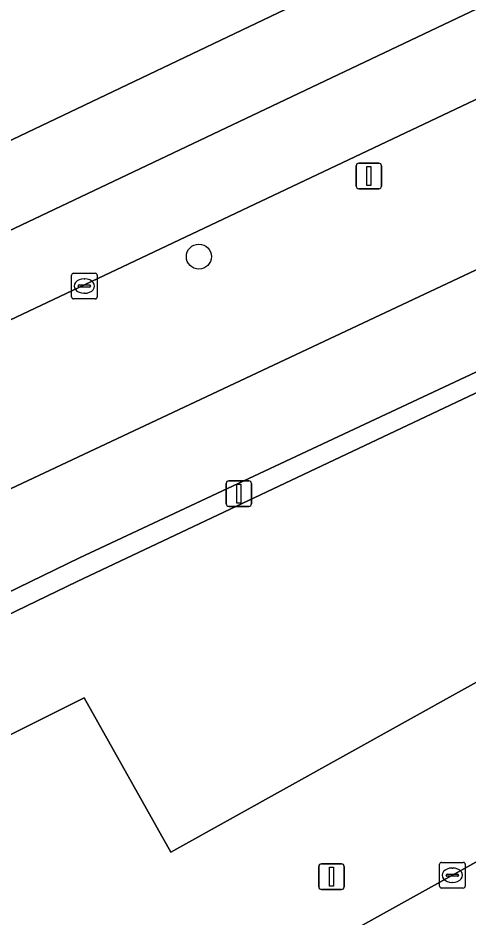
# Model space of a CAD drawing. Extents: x 156412 to 157779, y 382335 to 383768.
# Drawn here: x 157533.07 to 157550.68, y 382960.07 to 382995.22 of the extents above; entities that cross this region are included whole.
import ezdxf

# ---------------------------------------------------------------- set-up
doc = ezdxf.new("R2010")
doc.units = 0
for name, color, linetype in [('IMGEO_Berm_groen', 7, 'Continuous'), ('IMGEO_Berm_onverhard', 7, 'Continuous'), ('IMGEO_Boom', 7, 'Continuous'), ('IMGEO_Fietspad_gesloten', 7, 'Continuous'), ('IMGEO_Groenvoorziening', 7, 'Continuous'), ('IMGEO_Hek', 7, 'Continuous'), ('IMGEO_Kolk', 7, 'Continuous'), ('IMGEO_Lichtmast', 7, 'Continuous'), ('IMGEO_Rijbaan_lokaal_gesloten', 7, 'Continuous'), ('IMGEO_Rijbaan_regionaal_gesloten', 7, 'Continuous'), ('IMGEO_Voetpad_open', 7, 'Continuous')]:
    doc.layers.add(name, color=color, linetype=linetype)

msp = doc.modelspace()

# ---------------------------------------------------------------- linework, layer by layer
at = {"layer": 'IMGEO_Berm_groen'}
for points in [[(157513.751, 382981.27), (157527.276, 382987.807), (157580.378, 383013.154)], [(157586.676, 383009.012), (157569.772, 383000.948), (157567.618, 383000), (157558.736, 382995.716), (157523.662, 382979.102), (157518.959, 382976.769), (157512.486, 382973.47)], [(157513.925, 382967.491), (157522.078, 382971.661), (157530.389, 382975.685), (157556.594, 382988.014), (157569.71, 382994.039)]]:
    msp.add_lwpolyline(points, dxfattribs=at)
at = {"layer": 'IMGEO_Berm_onverhard'}
for points in [[(157578.967, 382993.479), (157609.014, 383007.542), (157608.907, 383008.315), (157608.01, 383007.889), (157606.697, 383007.209), (157603.299, 383005.632), (157596.088, 383002.285), (157585.67, 382997.469), (157576.634, 382993.293), (157558.173, 382984.759), (157535.477, 382974.115), (157522.483, 382967.795)], [(157521.857, 382966.644), (157535.389, 382973.187), (157553.063, 382981.547), (157578.967, 382993.479)]]:
    msp.add_lwpolyline(points, dxfattribs=at)
at = {"layer": 'IMGEO_Boom'}
msp.add_circle((157540.135, 382985.887), 0.489, dxfattribs=at)
at = {"layer": 'IMGEO_Fietspad_gesloten'}
msp.add_lwpolyline([(157522.483, 382967.795), (157535.477, 382974.115), (157558.173, 382984.759), (157576.634, 382993.293), (157575.231, 382996.466), (157569.71, 382994.039), (157556.594, 382988.014), (157530.389, 382975.685), (157522.078, 382971.661), (157513.925, 382967.491)], dxfattribs=at)
at = {"layer": 'IMGEO_Groenvoorziening'}
for points in [[(157568.69, 382979.116), (157570.823, 382975.154), (157610.443, 382997.232), (157610.372, 382997.757), (157609.014, 383007.542), (157578.967, 382993.479), (157553.063, 382981.547), (157535.389, 382973.187), (157521.857, 382966.644)], [(157514.572, 382957.979), (157523.011, 382962.321), (157535.66, 382968.633), (157539.044, 382962.609), (157568.69, 382979.116)]]:
    msp.add_lwpolyline(points, dxfattribs=at)
at = {"layer": 'IMGEO_Hek'}
msp.add_lwpolyline([(157610.372, 382997.757), (157609.014, 383007.542), (157578.967, 382993.479), (157553.063, 382981.547), (157535.389, 382973.187), (157521.857, 382966.644)], dxfattribs=at)
at = {"layer": 'IMGEO_Kolk'}
for p, q in [((157535.163, 382984.308), (157535.163, 382985.16)), ((157535.238, 382985.234), (157536.09, 382985.234)), ((157536.164, 382985.16), (157536.164, 382984.308)), ((157535.422, 382984.728), (157535.422, 382984.74)), ((157535.465, 382984.777), (157535.863, 382984.777)), ((157535.651, 382985.014), (157535.676, 382985.014)), ((157535.906, 382984.74), (157535.906, 382984.728)), ((157535.86, 382984.691), (157535.462, 382984.691)), ((157535.674, 382984.454), (157535.649, 382984.454)), ((157536.09, 382984.234), (157535.238, 382984.234)), ((157549.535, 382961.276), (157549.535, 382962.128)), ((157549.61, 382962.202), (157550.462, 382962.202)), ((157550.023, 382961.982), (157550.048, 382961.982)), ((157550.536, 382962.128), (157550.536, 382961.276)), ((157549.794, 382961.696), (157549.794, 382961.708)), ((157550.232, 382961.659), (157549.834, 382961.659)), ((157549.837, 382961.745), (157550.235, 382961.745)), ((157550.278, 382961.708), (157550.278, 382961.696)), ((157550.462, 382961.202), (157549.61, 382961.202)), ((157550.046, 382961.422), (157550.021, 382961.422))]:
    msp.add_line(p, q, dxfattribs=at)
for points in [[(157535.163, 382984.308), (157535.163, 382985.16)], [(157535.238, 382985.234), (157536.09, 382985.234)], [(157536.164, 382985.16), (157536.164, 382984.308)], [(157536.09, 382984.234), (157535.238, 382984.234)], [(157549.535, 382961.276), (157549.535, 382962.128)], [(157549.61, 382962.202), (157550.462, 382962.202)], [(157550.536, 382962.128), (157550.536, 382961.276)], [(157550.462, 382961.202), (157549.61, 382961.202)]]:
    msp.add_lwpolyline(points, dxfattribs=at)
for centre, radius, start, end in [((157535.24, 382985.158), 0.0765, 91.552, 178.448), ((157535.24, 382985.158), 0.0765, 91.552, 178.448), ((157536.088, 382985.158), 0.0765, 1.552, 88.448), ((157536.088, 382985.158), 0.0765, 1.552, 88.448), ((157535.462, 382984.737), 0.0403, 85.8775, 175.7526), ((157535.459, 382984.727), 0.0366, 178.938, 274.7102), ((157535.863, 382984.734), 0.043, 264.8664, 352.4533), ((157535.867, 382984.739), 0.0386, 1.7309, 96.639), ((157535.24, 382984.31), 0.0765, 181.552, 268.448), ((157535.24, 382984.31), 0.0765, 181.552, 268.448), ((157536.088, 382984.31), 0.0765, 271.552, 358.448), ((157536.088, 382984.31), 0.0765, 271.552, 358.448), ((157549.612, 382962.126), 0.0765, 91.552, 178.448), ((157549.612, 382962.126), 0.0765, 91.552, 178.448), ((157550.46, 382962.126), 0.0765, 1.552, 88.448), ((157550.46, 382962.126), 0.0765, 1.552, 88.448), ((157549.834, 382961.705), 0.0403, 85.8775, 175.7526), ((157549.831, 382961.695), 0.0366, 178.938, 274.7102), ((157550.235, 382961.702), 0.043, 264.8664, 352.4533), ((157550.239, 382961.707), 0.0386, 1.7309, 96.639), ((157549.612, 382961.278), 0.0765, 181.552, 268.448), ((157549.612, 382961.278), 0.0765, 181.552, 268.448), ((157550.46, 382961.278), 0.0765, 271.552, 358.448), ((157550.46, 382961.278), 0.0765, 271.552, 358.448)]:
    msp.add_arc(centre, radius, start, end, dxfattribs=at)
for centre, major_axis, ratio, start_param, end_param in [((157535.65, 382984.734), (-0.387, 0.002), 0.722429, 4.712389, 7.853982), ((157535.675, 382984.734), (-0.39, 0.002), 0.717154, 1.570796, 4.712389), ((157550.022, 382961.702), (-0.387, 0.002), 0.722429, 4.712389, 7.853982), ((157550.047, 382961.702), (-0.39, 0.002), 0.717154, 1.570796, 4.712389)]:
    msp.add_ellipse(centre, major_axis=major_axis, ratio=ratio, start_param=start_param, end_param=end_param, dxfattribs=at)
at = {"layer": 'IMGEO_Lichtmast'}
for p, q in [((157546.277, 382988.64), (157546.277, 382989.44)), ((157546.277, 382989.44), (157546.277, 382988.64)), ((157546.377, 382989.54), (157547.167, 382989.54)), ((157547.167, 382989.54), (157546.377, 382989.54)), ((157547.267, 382989.44), (157547.267, 382988.64)), ((157547.267, 382988.64), (157547.267, 382989.44)), ((157547.167, 382988.54), (157546.377, 382988.54)), ((157546.377, 382988.54), (157547.167, 382988.54)), ((157541.202, 382976.222), (157541.202, 382977.022)), ((157541.202, 382977.022), (157541.202, 382976.222)), ((157541.302, 382977.122), (157542.092, 382977.122)), ((157542.092, 382977.122), (157541.302, 382977.122)), ((157542.192, 382977.022), (157542.192, 382976.222)), ((157542.192, 382976.222), (157542.192, 382977.022)), ((157542.092, 382976.122), (157541.302, 382976.122)), ((157541.302, 382976.122), (157542.092, 382976.122)), ((157544.818, 382961.245), (157544.818, 382962.045)), ((157544.818, 382962.045), (157544.818, 382961.245)), ((157544.918, 382962.145), (157545.708, 382962.145)), ((157545.708, 382962.145), (157544.918, 382962.145)), ((157545.808, 382962.045), (157545.808, 382961.245)), ((157545.808, 382961.245), (157545.808, 382962.045)), ((157545.708, 382961.145), (157544.918, 382961.145)), ((157544.918, 382961.145), (157545.708, 382961.145))]:
    msp.add_line(p, q, dxfattribs=at)
for points in [[(157546.697, 382989.415), (157546.847, 382989.415), (157546.847, 382988.665), (157546.697, 382988.665), (157546.697, 382989.415)], [(157541.622, 382976.997), (157541.772, 382976.997), (157541.772, 382976.247), (157541.622, 382976.247), (157541.622, 382976.997)], [(157545.238, 382962.02), (157545.388, 382962.02), (157545.388, 382961.27), (157545.238, 382961.27), (157545.238, 382962.02)]]:
    msp.add_lwpolyline(points, dxfattribs=at)
for centre, start, end in [((157546.377, 382989.44), 90, 180), ((157546.377, 382989.44), 90, 180), ((157547.167, 382989.44), 0, 90), ((157547.167, 382989.44), 360, 90), ((157546.377, 382988.64), 180, 270), ((157546.377, 382988.64), 180, 270), ((157547.167, 382988.64), 270, 0), ((157547.167, 382988.64), 270, 0), ((157541.302, 382977.022), 90, 180), ((157541.302, 382977.022), 90, 180), ((157542.092, 382977.022), 0, 90), ((157542.092, 382977.022), 360, 90), ((157541.302, 382976.222), 180, 270), ((157541.302, 382976.222), 180, 270), ((157542.092, 382976.222), 270, 0), ((157542.092, 382976.222), 270, 0), ((157544.918, 382962.045), 90, 180), ((157544.918, 382962.045), 90, 180), ((157545.708, 382962.045), 0, 90), ((157545.708, 382962.045), 360, 90), ((157544.918, 382961.245), 180, 270), ((157544.918, 382961.245), 180, 270), ((157545.708, 382961.245), 270, 0), ((157545.708, 382961.245), 270, 0)]:
    msp.add_arc(centre, 0.1, start, end, dxfattribs=at)
at = {"layer": 'IMGEO_Rijbaan_lokaal_gesloten'}
msp.add_lwpolyline([(157597.543, 382988.123), (157563.648, 382969.272), (157511.009, 382939.998), (157467.218, 382915.328)], dxfattribs=at)
at = {"layer": 'IMGEO_Rijbaan_regionaal_gesloten'}
for points in [[(157487.297, 382965.984), (157475.326, 382957.632), (157466.576, 382950.401), (157465.895, 382949.84), (157467.831, 382947.289), (157481.497, 382957.924), (157486.232, 382961.464), (157496.205, 382967.961), (157512.834, 382977.537), (157531.64, 382986.387), (157573.149, 383006.118), (157591.111, 383014.656), (157608.988, 383022.848), (157624.255, 383029.843), (157650.994, 383040.969), (157656.81, 383043.081), (157692.51, 383056.437)], [(157692.657, 383052.911), (157692.51, 383056.437), (157656.81, 383043.081), (157650.994, 383040.969), (157624.255, 383029.843), (157608.988, 383022.848), (157591.111, 383014.656), (157573.149, 383006.118), (157531.64, 382986.387), (157512.834, 382977.537), (157496.205, 382967.961), (157486.232, 382961.464), (157481.497, 382957.924), (157467.831, 382947.289), (157469.77, 382944.733), (157471.73, 382946.367)], [(157580.378, 383013.154), (157527.276, 382987.807), (157513.751, 382981.27)], [(157512.486, 382973.47), (157518.959, 382976.769), (157523.662, 382979.102), (157558.736, 382995.716), (157567.618, 383000), (157569.772, 383000.948), (157586.676, 383009.012)]]:
    msp.add_lwpolyline(points, dxfattribs=at)
at = {"layer": 'IMGEO_Voetpad_open'}
for points in [[(157617.945, 383012.341), (157618.506, 383001.725), (157610.443, 382997.232), (157570.823, 382975.154), (157568.69, 382979.116), (157539.044, 382962.609), (157535.66, 382968.633), (157523.011, 382962.321), (157514.572, 382957.979)], [(157511.009, 382939.998), (157563.648, 382969.272), (157597.543, 382988.123), (157597.464, 382988.259), (157620.172, 383000.958), (157619.659, 383010.802)]]:
    msp.add_lwpolyline(points, dxfattribs=at)

doc.saveas('drawing.dxf')
